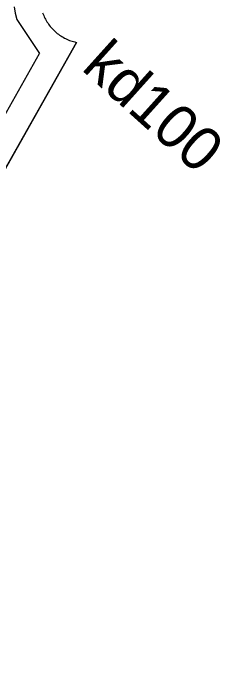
# Model space of a CAD drawing. Extents: x 6434771 to 6436222, y 5663454 to 5664782.
# Drawn here: x 6435276.16 to 6435280.47, y 5664135.45 to 5664148.9 of the extents above; entities that cross this region are included whole.
import ezdxf

# ---------------------------------------------------------------- set-up
doc = ezdxf.new("R2010")
doc.units = 0
for name, color, linetype in [('Warstwa 1', 7, 'Continuous'), ('Warstwa 7', 7, 'Continuous'), ('Warstwa 9', 7, 'Continuous')]:
    doc.layers.add(name, color=color, linetype=linetype)

msp = doc.modelspace()

# ---------------------------------------------------------------- linework, layer by layer
at = {"layer": 'Warstwa 1'}
msp.add_lwpolyline([(6435276.776, 5664148.909), (6435276.786, 5664148.881), (6435276.798, 5664148.854), (6435276.809, 5664148.827), (6435276.822, 5664148.8), (6435276.836, 5664148.774), (6435276.849, 5664148.749), (6435276.865, 5664148.724), (6435276.881, 5664148.699), (6435276.897, 5664148.674), (6435276.914, 5664148.651), (6435276.933, 5664148.628), (6435276.952, 5664148.606), (6435276.971, 5664148.583), (6435276.991, 5664148.562), (6435277.012, 5664148.542), (6435277.034, 5664148.522), (6435277.055, 5664148.502), (6435277.078, 5664148.483), (6435277.101, 5664148.466), (6435277.125, 5664148.449), (6435277.15, 5664148.432), (6435277.174, 5664148.416), (6435277.199, 5664148.402), (6435277.225, 5664148.387), (6435277.252, 5664148.374), (6435277.278, 5664148.362), (6435277.305, 5664148.349), (6435277.332, 5664148.339), (6435277.36, 5664148.329), (6435277.388, 5664148.319), (6435277.416, 5664148.312), (6435277.444, 5664148.305), (6435277.473, 5664148.297), (6435270.227, 5664135.454)], dxfattribs=at)
at = {"layer": 'Warstwa 9'}
for p, q in [((6435276.186, 5664149.032), (6435276.207, 5664148.9)), ((6435276.207, 5664148.9), (6435276.24, 5664148.77)), ((6435276.776, 5664148.909), (6435276.786, 5664148.881)), ((6435276.786, 5664148.881), (6435276.798, 5664148.854)), ((6435276.798, 5664148.854), (6435276.809, 5664148.827)), ((6435276.809, 5664148.827), (6435276.822, 5664148.8)), ((6435276.822, 5664148.8), (6435276.836, 5664148.774)), ((6435276.24, 5664148.77), (6435276.71, 5664148.07)), ((6435276.836, 5664148.774), (6435276.849, 5664148.749)), ((6435276.849, 5664148.749), (6435276.865, 5664148.724)), ((6435276.865, 5664148.724), (6435276.881, 5664148.699)), ((6435276.881, 5664148.699), (6435276.897, 5664148.674)), ((6435276.897, 5664148.674), (6435276.914, 5664148.651)), ((6435276.914, 5664148.651), (6435276.933, 5664148.628)), ((6435276.933, 5664148.628), (6435276.952, 5664148.606)), ((6435276.952, 5664148.606), (6435276.971, 5664148.583)), ((6435276.971, 5664148.583), (6435276.991, 5664148.562)), ((6435276.991, 5664148.562), (6435277.012, 5664148.542)), ((6435277.012, 5664148.542), (6435277.034, 5664148.522)), ((6435277.034, 5664148.522), (6435277.055, 5664148.502)), ((6435277.055, 5664148.502), (6435277.078, 5664148.483)), ((6435277.078, 5664148.483), (6435277.101, 5664148.466)), ((6435277.101, 5664148.466), (6435277.125, 5664148.449)), ((6435277.125, 5664148.449), (6435277.15, 5664148.432)), ((6435277.15, 5664148.432), (6435277.174, 5664148.416)), ((6435277.174, 5664148.416), (6435277.199, 5664148.402)), ((6435277.199, 5664148.402), (6435277.225, 5664148.387)), ((6435270.227, 5664135.454), (6435277.473, 5664148.297)), ((6435277.225, 5664148.387), (6435277.252, 5664148.374)), ((6435277.252, 5664148.374), (6435277.278, 5664148.362)), ((6435277.278, 5664148.362), (6435277.305, 5664148.349)), ((6435277.305, 5664148.349), (6435277.332, 5664148.339)), ((6435277.332, 5664148.339), (6435277.36, 5664148.329)), ((6435277.36, 5664148.329), (6435277.388, 5664148.319)), ((6435277.388, 5664148.319), (6435277.416, 5664148.312)), ((6435277.416, 5664148.312), (6435277.444, 5664148.305)), ((6435277.444, 5664148.305), (6435277.473, 5664148.297)), ((6435269.768, 5664135.783), (6435276.71, 5664148.07))]:
    msp.add_line(p, q, dxfattribs=at)

# ---------------------------------------------------------------- texts
at = {"layer": 'Warstwa 7'}
msp.add_text('kd100', height=0.9, rotation=317.9858, dxfattribs=at).set_placement((6435277.557, 5664147.744))

doc.saveas('drawing.dxf')
